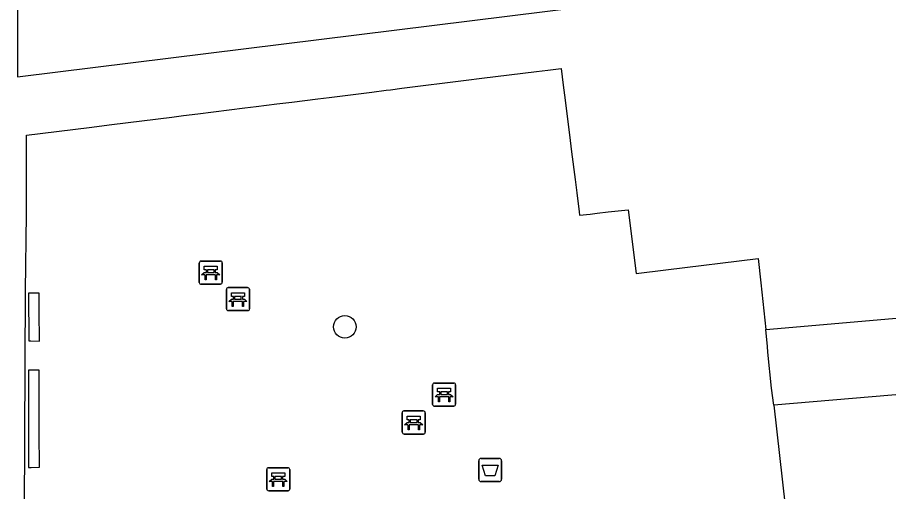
# Model space of a CAD drawing. Extents: x 161477 to 163040, y 383680 to 384868.
# Drawn here: x 162471.86 to 162509.67, y 384585.21 to 384605.76 of the extents above; entities that cross this region are included whole.
import ezdxf

# ---------------------------------------------------------------- set-up
doc = ezdxf.new("R2010")
doc.units = 0
for name, color, linetype in [('IMGEO_Afvalbak', 7, 'Continuous'), ('IMGEO_Bank', 7, 'Continuous'), ('IMGEO_Boom', 7, 'Continuous'), ('IMGEO_Pand', 7, 'Continuous'), ('IMGEO_Voetpad_open', 7, 'Continuous')]:
    doc.layers.add(name, color=color, linetype=linetype)

msp = doc.modelspace()

# ---------------------------------------------------------------- linework, layer by layer
at = {"layer": 'IMGEO_Afvalbak'}
for p, q in [((162491.885, 384585.74), (162491.885, 384586.54)), ((162491.885, 384586.54), (162491.885, 384585.74)), ((162491.985, 384586.64), (162492.775, 384586.64)), ((162492.775, 384586.64), (162491.985, 384586.64)), ((162492.875, 384586.54), (162492.875, 384585.74)), ((162492.875, 384585.74), (162492.875, 384586.54)), ((162492.775, 384585.64), (162491.985, 384585.64)), ((162491.985, 384585.64), (162492.775, 384585.64))]:
    msp.add_line(p, q, dxfattribs=at)
msp.add_lwpolyline([(162492.028, 384586.354), (162492.732, 384586.354), (162492.583, 384585.884), (162492.177, 384585.884), (162492.028, 384586.354)], dxfattribs=at)
for centre, start, end in [((162491.985, 384586.54), 90, 180), ((162491.985, 384586.54), 90, 180), ((162492.775, 384586.54), 0, 90), ((162492.775, 384586.54), 360, 90), ((162491.985, 384585.74), 180, 270), ((162491.985, 384585.74), 180, 270), ((162492.775, 384585.74), 270, 0), ((162492.775, 384585.74), 270, 0)]:
    msp.add_arc(centre, 0.1, start, end, dxfattribs=at)
at = {"layer": 'IMGEO_Bank'}
for p, q in [((162479.75, 384594.275), (162479.75, 384595.116)), ((162479.75, 384595.116), (162479.75, 384594.275)), ((162479.825, 384595.2), (162480.666, 384595.2)), ((162480.666, 384595.2), (162479.825, 384595.2)), ((162480.75, 384595.125), (162480.75, 384594.284)), ((162480.75, 384594.284), (162480.75, 384595.125)), ((162480.447, 384594.598), (162480.054, 384594.598)), ((162480.059, 384594.706), (162480.059, 384594.812)), ((162480.103, 384594.812), (162480.103, 384594.706)), ((162480.391, 384594.818), (162480.109, 384594.818)), ((162480.109, 384594.7), (162480.391, 384594.7)), ((162480.397, 384594.706), (162480.397, 384594.812)), ((162480.441, 384594.812), (162480.441, 384594.706)), ((162480.675, 384594.2), (162479.834, 384594.2)), ((162479.834, 384594.2), (162480.675, 384594.2)), ((162480.93, 384593.125), (162480.93, 384593.966)), ((162480.93, 384593.966), (162480.93, 384593.125)), ((162481.005, 384594.05), (162481.846, 384594.05)), ((162481.846, 384594.05), (162481.005, 384594.05)), ((162481.93, 384593.975), (162481.93, 384593.134)), ((162481.93, 384593.134), (162481.93, 384593.975)), ((162481.627, 384593.448), (162481.234, 384593.448)), ((162481.239, 384593.556), (162481.239, 384593.662)), ((162481.283, 384593.662), (162481.283, 384593.556)), ((162481.571, 384593.668), (162481.289, 384593.668)), ((162481.289, 384593.55), (162481.571, 384593.55)), ((162481.577, 384593.556), (162481.577, 384593.662)), ((162481.621, 384593.662), (162481.621, 384593.556)), ((162481.855, 384593.05), (162481.014, 384593.05)), ((162481.014, 384593.05), (162481.855, 384593.05)), ((162489.88, 384588.985), (162489.88, 384589.826)), ((162489.88, 384589.826), (162489.88, 384588.985)), ((162489.955, 384589.91), (162490.796, 384589.91)), ((162490.796, 384589.91), (162489.955, 384589.91)), ((162490.88, 384589.835), (162490.88, 384588.994)), ((162490.88, 384588.994), (162490.88, 384589.835)), ((162490.577, 384589.308), (162490.184, 384589.308)), ((162490.189, 384589.416), (162490.189, 384589.522)), ((162490.233, 384589.522), (162490.233, 384589.416)), ((162490.521, 384589.528), (162490.239, 384589.528)), ((162490.239, 384589.41), (162490.521, 384589.41)), ((162490.527, 384589.416), (162490.527, 384589.522)), ((162490.571, 384589.522), (162490.571, 384589.416)), ((162490.805, 384588.91), (162489.964, 384588.91)), ((162489.964, 384588.91), (162490.805, 384588.91)), ((162488.56, 384587.775), (162488.56, 384588.616)), ((162488.56, 384588.616), (162488.56, 384587.775)), ((162488.635, 384588.7), (162489.476, 384588.7)), ((162489.476, 384588.7), (162488.635, 384588.7)), ((162489.56, 384588.625), (162489.56, 384587.784)), ((162489.56, 384587.784), (162489.56, 384588.625)), ((162489.257, 384588.098), (162488.864, 384588.098)), ((162488.869, 384588.206), (162488.869, 384588.312)), ((162488.913, 384588.312), (162488.913, 384588.206)), ((162489.201, 384588.318), (162488.919, 384588.318)), ((162488.919, 384588.2), (162489.201, 384588.2)), ((162489.207, 384588.206), (162489.207, 384588.312)), ((162489.251, 384588.312), (162489.251, 384588.206)), ((162489.485, 384587.7), (162488.644, 384587.7)), ((162488.644, 384587.7), (162489.485, 384587.7)), ((162482.68, 384585.315), (162482.68, 384586.156)), ((162482.68, 384586.156), (162482.68, 384585.315)), ((162482.755, 384586.24), (162483.596, 384586.24)), ((162483.596, 384586.24), (162482.755, 384586.24)), ((162483.68, 384586.165), (162483.68, 384585.324)), ((162483.68, 384585.324), (162483.68, 384586.165)), ((162482.989, 384585.746), (162482.989, 384585.852)), ((162483.033, 384585.852), (162483.033, 384585.746)), ((162483.321, 384585.858), (162483.039, 384585.858)), ((162483.327, 384585.746), (162483.327, 384585.852)), ((162483.371, 384585.852), (162483.371, 384585.746)), ((162483.377, 384585.638), (162482.984, 384585.638)), ((162483.039, 384585.74), (162483.321, 384585.74)), ((162483.605, 384585.24), (162482.764, 384585.24)), ((162482.764, 384585.24), (162483.605, 384585.24))]:
    msp.add_line(p, q, dxfattribs=at)
for points in [[(162480.053, 384594.818), (162479.967, 384594.818), (162479.967, 384594.979), (162480.53, 384594.979), (162480.53, 384594.818), (162480.447, 384594.818)], [(162479.997, 384594.598), (162479.855, 384594.598), (162479.967, 384594.7), (162480.053, 384594.7)], [(162480.047, 384594.591), (162480.047, 384594.384), (162480.004, 384594.384), (162480.004, 384594.591)], [(162480.447, 384594.7), (162480.53, 384594.7), (162480.642, 384594.598), (162480.503, 384594.598)], [(162480.497, 384594.591), (162480.497, 384594.384), (162480.453, 384594.384), (162480.453, 384594.591)], [(162481.233, 384593.668), (162481.147, 384593.668), (162481.147, 384593.829), (162481.71, 384593.829), (162481.71, 384593.668), (162481.627, 384593.668)], [(162481.177, 384593.448), (162481.035, 384593.448), (162481.147, 384593.55), (162481.233, 384593.55)], [(162481.227, 384593.441), (162481.227, 384593.234), (162481.184, 384593.234), (162481.184, 384593.441)], [(162481.627, 384593.55), (162481.71, 384593.55), (162481.822, 384593.448), (162481.683, 384593.448)], [(162481.677, 384593.441), (162481.677, 384593.234), (162481.633, 384593.234), (162481.633, 384593.441)], [(162490.183, 384589.528), (162490.097, 384589.528), (162490.097, 384589.689), (162490.66, 384589.689), (162490.66, 384589.528), (162490.577, 384589.528)], [(162490.127, 384589.308), (162489.985, 384589.308), (162490.097, 384589.41), (162490.183, 384589.41)], [(162490.177, 384589.301), (162490.177, 384589.094), (162490.134, 384589.094), (162490.134, 384589.301)], [(162490.577, 384589.41), (162490.66, 384589.41), (162490.772, 384589.308), (162490.633, 384589.308)], [(162490.627, 384589.301), (162490.627, 384589.094), (162490.583, 384589.094), (162490.583, 384589.301)], [(162488.863, 384588.318), (162488.777, 384588.318), (162488.777, 384588.479), (162489.34, 384588.479), (162489.34, 384588.318), (162489.257, 384588.318)], [(162488.807, 384588.098), (162488.665, 384588.098), (162488.777, 384588.2), (162488.863, 384588.2)], [(162488.857, 384588.091), (162488.857, 384587.884), (162488.814, 384587.884), (162488.814, 384588.091)], [(162489.257, 384588.2), (162489.34, 384588.2), (162489.452, 384588.098), (162489.313, 384588.098)], [(162489.307, 384588.091), (162489.307, 384587.884), (162489.263, 384587.884), (162489.263, 384588.091)], [(162482.983, 384585.858), (162482.897, 384585.858), (162482.897, 384586.019), (162483.46, 384586.019), (162483.46, 384585.858), (162483.377, 384585.858)], [(162482.927, 384585.638), (162482.785, 384585.638), (162482.897, 384585.74), (162482.983, 384585.74)], [(162482.977, 384585.631), (162482.977, 384585.424), (162482.934, 384585.424), (162482.934, 384585.631)], [(162483.377, 384585.74), (162483.46, 384585.74), (162483.572, 384585.638), (162483.433, 384585.638)], [(162483.427, 384585.631), (162483.427, 384585.424), (162483.383, 384585.424), (162483.383, 384585.631)]]:
    msp.add_lwpolyline(points, dxfattribs=at)
for centre, radius, start, end in [((162479.828, 384595.122), 0.0779, 92.4484, 184.2845), ((162479.828, 384595.122), 0.0779, 92.4484, 184.2845), ((162480.672, 384595.122), 0.0779, 2.4484, 94.2845), ((162480.672, 384595.122), 0.0779, 2.4484, 94.2845), ((162479.997, 384594.591), 0.00671, 2.8957, 87.1043), ((162480.054, 384594.591), 0.00671, 92.8957, 177.1043), ((162480.052, 384594.811), 0.00671, 2.8957, 87.1043), ((162480.052, 384594.707), 0.00671, 272.8957, 357.1043), ((162480.109, 384594.811), 0.00671, 92.8957, 177.1043), ((162480.109, 384594.707), 0.00671, 182.8957, 267.1043), ((162480.391, 384594.811), 0.00671, 2.8957, 87.1043), ((162480.391, 384594.707), 0.00671, 272.8957, 357.1043), ((162480.448, 384594.811), 0.00671, 92.8957, 177.1043), ((162480.448, 384594.707), 0.00671, 182.8957, 267.1043), ((162480.446, 384594.591), 0.00671, 2.8957, 87.1043), ((162480.503, 384594.591), 0.00671, 92.8957, 177.1043), ((162479.828, 384594.278), 0.0779, 182.4484, 274.2845), ((162479.828, 384594.278), 0.0779, 182.4484, 274.2845), ((162480.672, 384594.278), 0.0779, 272.4484, 4.2845), ((162480.672, 384594.278), 0.0779, 272.4484, 4.2845), ((162481.008, 384593.972), 0.0779, 92.4484, 184.2845), ((162481.008, 384593.972), 0.0779, 92.4484, 184.2845), ((162481.852, 384593.972), 0.0779, 2.4484, 94.2845), ((162481.852, 384593.972), 0.0779, 2.4484, 94.2845), ((162481.177, 384593.441), 0.00671, 2.8957, 87.1043), ((162481.234, 384593.441), 0.00671, 92.8957, 177.1043), ((162481.232, 384593.661), 0.00671, 2.8957, 87.1043), ((162481.232, 384593.557), 0.00671, 272.8957, 357.1043), ((162481.289, 384593.661), 0.00671, 92.8957, 177.1043), ((162481.289, 384593.557), 0.00671, 182.8957, 267.1043), ((162481.571, 384593.661), 0.00671, 2.8957, 87.1043), ((162481.571, 384593.557), 0.00671, 272.8957, 357.1043), ((162481.628, 384593.661), 0.00671, 92.8957, 177.1043), ((162481.628, 384593.557), 0.00671, 182.8957, 267.1043), ((162481.626, 384593.441), 0.00671, 2.8957, 87.1043), ((162481.683, 384593.441), 0.00671, 92.8957, 177.1043), ((162481.008, 384593.128), 0.0779, 182.4484, 274.2845), ((162481.008, 384593.128), 0.0779, 182.4484, 274.2845), ((162481.852, 384593.128), 0.0779, 272.4484, 4.2845), ((162481.852, 384593.128), 0.0779, 272.4484, 4.2845), ((162489.958, 384589.832), 0.0779, 92.4484, 184.2845), ((162489.958, 384589.832), 0.0779, 92.4484, 184.2845), ((162490.802, 384589.832), 0.0779, 2.4484, 94.2845), ((162490.802, 384589.832), 0.0779, 2.4484, 94.2845), ((162490.127, 384589.301), 0.00671, 2.8957, 87.1043), ((162490.184, 384589.301), 0.00671, 92.8957, 177.1043), ((162490.182, 384589.521), 0.00671, 2.8957, 87.1043), ((162490.182, 384589.417), 0.00671, 272.8957, 357.1043), ((162490.239, 384589.521), 0.00671, 92.8957, 177.1043), ((162490.239, 384589.417), 0.00671, 182.8957, 267.1043), ((162490.521, 384589.521), 0.00671, 2.8957, 87.1043), ((162490.521, 384589.417), 0.00671, 272.8957, 357.1043), ((162490.578, 384589.521), 0.00671, 92.8957, 177.1043), ((162490.578, 384589.417), 0.00671, 182.8957, 267.1043), ((162490.576, 384589.301), 0.00671, 2.8957, 87.1043), ((162490.633, 384589.301), 0.00671, 92.8957, 177.1043), ((162489.958, 384588.988), 0.0779, 182.4484, 274.2845), ((162489.958, 384588.988), 0.0779, 182.4484, 274.2845), ((162490.802, 384588.988), 0.0779, 272.4484, 4.2845), ((162490.802, 384588.988), 0.0779, 272.4484, 4.2845), ((162488.638, 384588.622), 0.0779, 92.4484, 184.2845), ((162488.638, 384588.622), 0.0779, 92.4484, 184.2845), ((162489.482, 384588.622), 0.0779, 2.4484, 94.2845), ((162489.482, 384588.622), 0.0779, 2.4484, 94.2845), ((162488.807, 384588.091), 0.00671, 2.8957, 87.1043), ((162488.864, 384588.091), 0.00671, 92.8957, 177.1043), ((162488.862, 384588.311), 0.00671, 2.8957, 87.1043), ((162488.862, 384588.207), 0.00671, 272.8957, 357.1043), ((162488.919, 384588.311), 0.00671, 92.8957, 177.1043), ((162488.919, 384588.207), 0.00671, 182.8957, 267.1043), ((162489.201, 384588.311), 0.00671, 2.8957, 87.1043), ((162489.201, 384588.207), 0.00671, 272.8957, 357.1043), ((162489.258, 384588.311), 0.00671, 92.8957, 177.1043), ((162489.258, 384588.207), 0.00671, 182.8957, 267.1043), ((162489.256, 384588.091), 0.00671, 2.8957, 87.1043), ((162489.313, 384588.091), 0.00671, 92.8957, 177.1043), ((162488.638, 384587.778), 0.0779, 182.4484, 274.2845), ((162488.638, 384587.778), 0.0779, 182.4484, 274.2845), ((162489.482, 384587.778), 0.0779, 272.4484, 4.2845), ((162489.482, 384587.778), 0.0779, 272.4484, 4.2845), ((162482.758, 384586.162), 0.0779, 92.4484, 184.2845), ((162482.758, 384586.162), 0.0779, 92.4484, 184.2845), ((162483.602, 384586.162), 0.0779, 2.4484, 94.2845), ((162483.602, 384586.162), 0.0779, 2.4484, 94.2845), ((162482.982, 384585.851), 0.00671, 2.8957, 87.1043), ((162483.039, 384585.851), 0.00671, 92.8957, 177.1043), ((162483.321, 384585.851), 0.00671, 2.8957, 87.1043), ((162483.378, 384585.851), 0.00671, 92.8957, 177.1043), ((162482.927, 384585.631), 0.00671, 2.8957, 87.1043), ((162482.984, 384585.631), 0.00671, 92.8957, 177.1043), ((162482.982, 384585.747), 0.00671, 272.8957, 357.1043), ((162483.039, 384585.747), 0.00671, 182.8957, 267.1043), ((162483.321, 384585.747), 0.00671, 272.8957, 357.1043), ((162483.378, 384585.747), 0.00671, 182.8957, 267.1043), ((162483.376, 384585.631), 0.00671, 2.8957, 87.1043), ((162483.433, 384585.631), 0.00671, 92.8957, 177.1043), ((162482.758, 384585.318), 0.0779, 182.4484, 274.2845), ((162482.758, 384585.318), 0.0779, 182.4484, 274.2845), ((162483.602, 384585.318), 0.0779, 272.4484, 4.2845), ((162483.602, 384585.318), 0.0779, 272.4484, 4.2845)]:
    msp.add_arc(centre, radius, start, end, dxfattribs=at)
at = {"layer": 'IMGEO_Boom'}
msp.add_circle((162486.07, 384592.35), 0.489, dxfattribs=at)
at = {"layer": 'IMGEO_Pand'}
msp.add_lwpolyline([(162494.966, 384633.78), (162471.883, 384633.798), (162471.858, 384603.186), (162498.144, 384606.441), (162494.966, 384633.78)], dxfattribs=at)
at = {"layer": 'IMGEO_Voetpad_open'}
for points in [[(162472.107, 384571.536), (162472.205, 384593.914), (162472.259, 384597.234), (162472.257, 384600.221), (162472.257, 384600.654), (162474.97, 384600.993), (162475.954, 384601.116), (162478.56, 384601.442), (162479.061, 384601.506), (162479.695, 384601.584), (162481.723, 384601.838), (162482.227, 384601.901), (162483.121, 384602.013), (162483.776, 384602.095), (162484.891, 384602.234), (162485.389, 384602.297), (162487.244, 384602.529), (162487.857, 384602.605), (162488.058, 384602.63), (162488.55, 384602.692), (162491.332, 384603.04), (162492.011, 384603.125), (162494.392, 384603.423), (162494.885, 384603.485), (162495.457, 384603.556), (162495.548, 384602.824), (162495.63, 384602.178), (162495.849, 384600.425), (162495.91, 384599.94), (162496.061, 384598.741), (162496.134, 384598.156), (162496.237, 384597.336), (162496.256, 384597.185), (162496.717, 384597.238), (162497.018, 384597.273), (162497.499, 384597.328), (162498.37, 384597.429), (162498.712, 384594.664), (162500, 384594.822), (162504.013, 384595.313), (162504.125, 384594.258), (162504.34, 384592.229)], [(162472.809, 384593.03), (162472.808, 384593.605), (162472.808, 384593.808), (162472.427, 384593.804), (162472.339, 384593.803), (162472.349, 384591.747), (162472.446, 384591.746), (162472.823, 384591.73), (162472.809, 384593.03)], [(162504.34, 384592.229), (162520.665, 384593.644)], [(162504.693, 384588.952), (162504.596, 384589.69), (162504.425, 384591.247), (162504.418, 384591.49), (162504.34, 384592.229)], [(162472.804, 384588.144), (162472.799, 384589.416), (162472.797, 384589.982), (162472.795, 384590.475), (162472.423, 384590.473), (162472.337, 384590.472), (162472.335, 384586.246), (162472.45, 384586.249), (162472.811, 384586.259), (162472.81, 384586.431), (162472.806, 384587.598), (162472.804, 384588.144)], [(162515.789, 384589.888), (162504.693, 384588.952)], [(162504.693, 384588.952), (162507.383, 384565.074)]]:
    msp.add_lwpolyline(points, dxfattribs=at)

doc.saveas('drawing.dxf')
